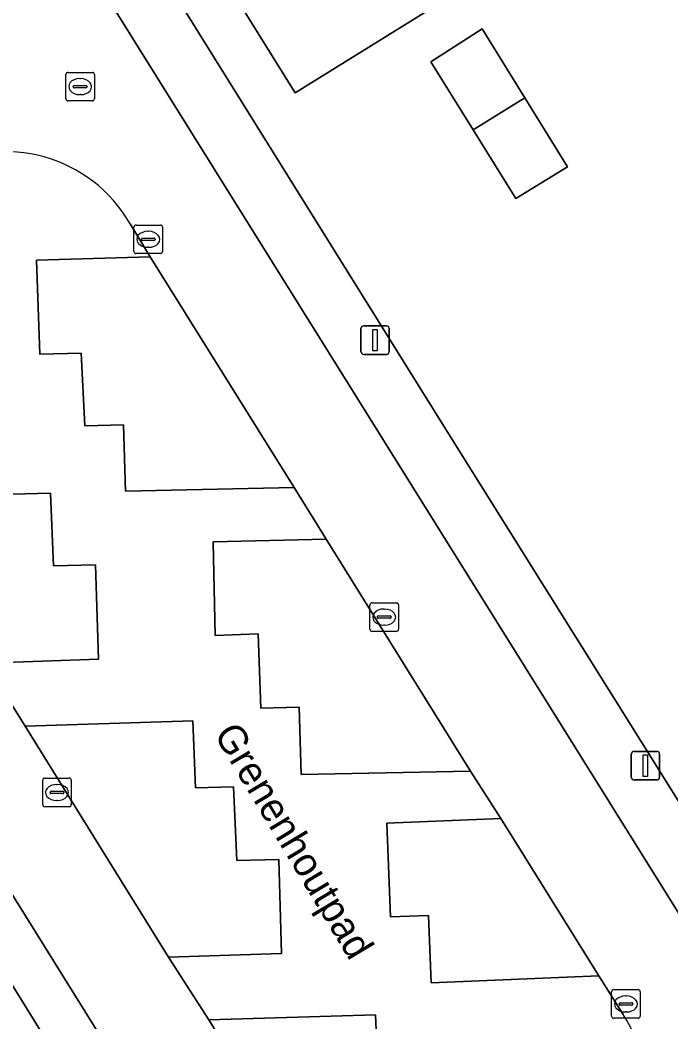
# Model space of a CAD drawing. Extents: x 159279 to 160377, y 384531 to 385888.
# Drawn here: x 159542.21 to 159564.96, y 385394.77 to 385429.79 of the extents above; entities that cross this region are included whole.
import ezdxf

# ---------------------------------------------------------------- set-up
doc = ezdxf.new("R2010")
doc.units = 0
for name, color, linetype in [('IMGEO_Erf', 7, 'Continuous'), ('IMGEO_Groenvoorziening', 7, 'Continuous'), ('IMGEO_Kolk', 7, 'Continuous'), ('IMGEO_Lichtmast', 7, 'Continuous'), ('IMGEO_Openbare_ruimte_label', 7, 'Continuous'), ('IMGEO_Pand', 7, 'Continuous'), ('IMGEO_Parkeervlak_open', 7, 'Continuous'), ('IMGEO_Rijbaan_lokaal_open', 7, 'Continuous'), ('IMGEO_Rioolput', 7, 'Continuous'), ('IMGEO_Voetpad_open', 7, 'Continuous')]:
    doc.layers.add(name, color=color, linetype=linetype)

msp = doc.modelspace()

# ---------------------------------------------------------------- linework, layer by layer
at = {"layer": 'IMGEO_Erf'}
for points in [[(159574.173, 385453.369), (159546.415, 385436.07), (159544.876, 385435.092), (159557.187, 385415.316), (159568.379, 385397.437), (159570.594, 385398.781), (159575.087, 385401.511), (159575.896, 385402.028), (159580.303, 385404.776), (159581.123, 385405.292), (159585.671, 385408.125), (159586.501, 385408.642), (159590.988, 385411.431), (159591.794, 385411.934), (159594.212, 385413.445), (159595.036, 385413.938), (159598.654, 385416.205), (159601.163, 385417.778), (159604.622, 385419.876), (159591.658, 385435.532), (159593.045, 385436.63), (159589.871, 385440.661), (159588.553, 385439.59), (159576.484, 385454.809)], [(159558.042, 385425.954), (159556.558, 385428.336), (159558.362, 385429.487), (159559.854, 385427.074), (159561.345, 385424.66), (159559.535, 385423.559)]]:
    msp.add_lwpolyline(points, close=True, dxfattribs=at)
msp.add_lwpolyline([(159556.486, 385430.138), (159551.825, 385427.251), (159548.244, 385433.003)], dxfattribs=at)
at = {"layer": 'IMGEO_Groenvoorziening'}
for points in [[(159552.909, 385411.648), (159551.787, 385413.448), (159545.891, 385413.329), (159545.82, 385415.644), (159544.477, 385415.61), (159544.343, 385418.154), (159542.896, 385418.11), (159542.78, 385421.402), (159546.753, 385421.521), (159546.053, 385422.669)], [(159535.32, 385416.43), (159535.956, 385415.385), (159541.82, 385415.575), (159541.924, 385413.222), (159543.275, 385413.257), (159543.378, 385410.711), (159544.846, 385410.745), (159544.951, 385407.455), (159541.001, 385407.311), (159542.383, 385405.106), (159548.242, 385405.297), (159548.336, 385402.951), (159549.667, 385402.984), (159549.787, 385400.414), (159551.257, 385400.448), (159551.344, 385397.167), (159547.393, 385397.031), (159548.8, 385394.837), (159554.629, 385395.014), (159554.73, 385392.591), (159556.08, 385392.689), (159556.205, 385389.402), (159552.229, 385389.262), (159552.693, 385388.5)], [(159563.289, 385395.034), (159562.429, 385396.375), (159556.574, 385396.132), (159556.481, 385398.492), (159555.157, 385398.444), (159555.024, 385401.723), (159559.007, 385401.877), (159557.947, 385403.531), (159552.035, 385403.423), (159551.965, 385405.777), (159550.625, 385405.739), (159550.525, 385408.339), (159549.028, 385408.277), (159548.956, 385411.558), (159552.909, 385411.648)]]:
    msp.add_lwpolyline(points, dxfattribs=at)
msp.add_lwpolyline([(159540.896, 385397.718), (159538.414, 385396.179), (159542.034, 385390.34), (159544.516, 385391.879)], close=True, dxfattribs=at)
for centre, radius, start, end in [((159541.706, 385420.187), 5.006, 29.7178, 119.2043), ((159559.183, 385392.408), 4.874, 300.9813, 32.6043)]:
    msp.add_arc(centre, radius, start, end, dxfattribs=at)
at = {"layer": 'IMGEO_Kolk'}
for p, q in [((159546.264, 385422.629), (159547.116, 385422.629)), ((159546.189, 385421.703), (159546.189, 385422.555)), ((159546.677, 385422.409), (159546.702, 385422.409)), ((159547.19, 385422.555), (159547.19, 385421.703)), ((159546.448, 385422.123), (159546.448, 385422.135)), ((159546.886, 385422.086), (159546.488, 385422.086)), ((159546.491, 385422.172), (159546.889, 385422.172)), ((159546.932, 385422.135), (159546.932, 385422.123)), ((159547.116, 385421.629), (159546.264, 385421.629)), ((159546.7, 385421.849), (159546.675, 385421.849)), ((159554.433, 385408.497), (159554.433, 385409.349)), ((159554.508, 385409.423), (159555.36, 385409.423)), ((159555.434, 385409.349), (159555.434, 385408.497)), ((159554.692, 385408.917), (159554.692, 385408.929)), ((159554.735, 385408.966), (159555.133, 385408.966)), ((159554.921, 385409.203), (159554.946, 385409.203)), ((159555.176, 385408.929), (159555.176, 385408.917)), ((159555.13, 385408.88), (159554.732, 385408.88)), ((159554.944, 385408.643), (159554.919, 385408.643)), ((159555.36, 385408.423), (159554.508, 385408.423)), ((159542.999, 385402.366), (159542.999, 385403.218)), ((159543.074, 385403.292), (159543.926, 385403.292)), ((159543.487, 385403.072), (159543.512, 385403.072)), ((159544, 385403.218), (159544, 385402.366)), ((159543.258, 385402.786), (159543.258, 385402.798)), ((159543.696, 385402.749), (159543.298, 385402.749)), ((159543.301, 385402.835), (159543.699, 385402.835)), ((159543.742, 385402.798), (159543.742, 385402.786)), ((159543.926, 385402.292), (159543.074, 385402.292)), ((159543.51, 385402.512), (159543.485, 385402.512)), ((159562.882, 385394.971), (159562.882, 385395.823)), ((159562.957, 385395.897), (159563.809, 385395.897)), ((159563.37, 385395.677), (159563.395, 385395.677)), ((159563.883, 385395.823), (159563.883, 385394.971)), ((159563.141, 385395.391), (159563.141, 385395.403)), ((159563.579, 385395.354), (159563.181, 385395.354)), ((159563.184, 385395.44), (159563.582, 385395.44)), ((159563.625, 385395.403), (159563.625, 385395.391)), ((159563.393, 385395.117), (159563.368, 385395.117)), ((159563.809, 385394.897), (159562.957, 385394.897))]:
    msp.add_line(p, q, dxfattribs=at)
for points in [[(159546.264, 385422.629), (159547.116, 385422.629)], [(159546.189, 385421.703), (159546.189, 385422.555)], [(159547.19, 385422.555), (159547.19, 385421.703)], [(159547.116, 385421.629), (159546.264, 385421.629)], [(159554.433, 385408.497), (159554.433, 385409.349)], [(159554.508, 385409.423), (159555.36, 385409.423)], [(159555.434, 385409.349), (159555.434, 385408.497)], [(159555.36, 385408.423), (159554.508, 385408.423)], [(159542.999, 385402.366), (159542.999, 385403.218)], [(159543.074, 385403.292), (159543.926, 385403.292)], [(159544, 385403.218), (159544, 385402.366)], [(159543.926, 385402.292), (159543.074, 385402.292)], [(159562.882, 385394.971), (159562.882, 385395.823)], [(159562.957, 385395.897), (159563.809, 385395.897)], [(159563.883, 385395.823), (159563.883, 385394.971)], [(159563.809, 385394.897), (159562.957, 385394.897)]]:
    msp.add_lwpolyline(points, dxfattribs=at)
for centre, radius, start, end in [((159546.266, 385422.553), 0.0765, 91.552, 178.448), ((159546.266, 385422.553), 0.0765, 91.552, 178.448), ((159547.114, 385422.553), 0.0765, 1.552, 88.448), ((159547.114, 385422.553), 0.0765, 1.552, 88.448), ((159546.488, 385422.132), 0.0403, 85.8775, 175.7526), ((159546.485, 385422.122), 0.0366, 178.938, 274.7102), ((159546.889, 385422.129), 0.043, 264.8664, 352.4533), ((159546.893, 385422.134), 0.0386, 1.7309, 96.639), ((159546.266, 385421.705), 0.0765, 181.552, 268.448), ((159546.266, 385421.705), 0.0765, 181.552, 268.448), ((159547.114, 385421.705), 0.0765, 271.552, 358.448), ((159547.114, 385421.705), 0.0765, 271.552, 358.448), ((159554.51, 385409.347), 0.0765, 91.552, 178.448), ((159554.51, 385409.347), 0.0765, 91.552, 178.448), ((159555.358, 385409.347), 0.0765, 1.552, 88.448), ((159555.358, 385409.347), 0.0765, 1.552, 88.448), ((159554.732, 385408.926), 0.0403, 85.8775, 175.7526), ((159554.729, 385408.916), 0.0366, 178.938, 274.7102), ((159555.133, 385408.923), 0.043, 264.8664, 352.4533), ((159555.137, 385408.928), 0.0386, 1.7309, 96.639), ((159554.51, 385408.499), 0.0765, 181.552, 268.448), ((159554.51, 385408.499), 0.0765, 181.552, 268.448), ((159555.358, 385408.499), 0.0765, 271.552, 358.448), ((159555.358, 385408.499), 0.0765, 271.552, 358.448), ((159543.076, 385403.216), 0.0765, 91.552, 178.448), ((159543.076, 385403.216), 0.0765, 91.552, 178.448), ((159543.924, 385403.216), 0.0765, 1.552, 88.448), ((159543.924, 385403.216), 0.0765, 1.552, 88.448), ((159543.298, 385402.795), 0.0403, 85.8775, 175.7526), ((159543.295, 385402.785), 0.0366, 178.938, 274.7102), ((159543.699, 385402.792), 0.043, 264.8664, 352.4533), ((159543.703, 385402.797), 0.0386, 1.7309, 96.639), ((159543.076, 385402.368), 0.0765, 181.552, 268.448), ((159543.076, 385402.368), 0.0765, 181.552, 268.448), ((159543.924, 385402.368), 0.0765, 271.552, 358.448), ((159543.924, 385402.368), 0.0765, 271.552, 358.448), ((159562.959, 385395.821), 0.0765, 91.552, 178.448), ((159562.959, 385395.821), 0.0765, 91.552, 178.448), ((159563.807, 385395.821), 0.0765, 1.552, 88.448), ((159563.807, 385395.821), 0.0765, 1.552, 88.448), ((159563.181, 385395.4), 0.0403, 85.8775, 175.7526), ((159563.178, 385395.39), 0.0366, 178.938, 274.7102), ((159563.582, 385395.397), 0.043, 264.8664, 352.4533), ((159563.586, 385395.402), 0.0386, 1.7309, 96.639), ((159562.959, 385394.973), 0.0765, 181.552, 268.448), ((159562.959, 385394.973), 0.0765, 181.552, 268.448), ((159563.807, 385394.973), 0.0765, 271.552, 358.448), ((159563.807, 385394.973), 0.0765, 271.552, 358.448)]:
    msp.add_arc(centre, radius, start, end, dxfattribs=at)
for centre, major_axis, ratio, start_param, end_param in [((159546.676, 385422.129), (-0.387, 0.002), 0.722429, 4.712389, 7.853982), ((159546.701, 385422.129), (-0.39, 0.002), 0.717154, 1.570796, 4.712389), ((159554.92, 385408.923), (-0.387, 0.002), 0.722429, 4.712389, 7.853982), ((159554.945, 385408.923), (-0.39, 0.002), 0.717154, 1.570796, 4.712389), ((159543.486, 385402.792), (-0.387, 0.002), 0.722429, 4.712389, 7.853982), ((159543.511, 385402.792), (-0.39, 0.002), 0.717154, 1.570796, 4.712389), ((159563.369, 385395.397), (-0.387, 0.002), 0.722429, 4.712389, 7.853982), ((159563.394, 385395.397), (-0.39, 0.002), 0.717154, 1.570796, 4.712389)]:
    msp.add_ellipse(centre, major_axis=major_axis, ratio=ratio, start_param=start_param, end_param=end_param, dxfattribs=at)
at = {"layer": 'IMGEO_Lichtmast'}
for p, q in [((159554.219, 385419.106), (159555.009, 385419.106)), ((159555.009, 385419.106), (159554.219, 385419.106)), ((159554.119, 385418.206), (159554.119, 385419.006)), ((159554.119, 385419.006), (159554.119, 385418.206)), ((159555.109, 385419.006), (159555.109, 385418.206)), ((159555.109, 385418.206), (159555.109, 385419.006)), ((159555.009, 385418.106), (159554.219, 385418.106)), ((159554.219, 385418.106), (159555.009, 385418.106)), ((159563.568, 385403.328), (159563.568, 385404.128)), ((159563.568, 385404.128), (159563.568, 385403.328)), ((159563.668, 385404.228), (159564.458, 385404.228)), ((159564.458, 385404.228), (159563.668, 385404.228)), ((159564.558, 385404.128), (159564.558, 385403.328)), ((159564.558, 385403.328), (159564.558, 385404.128)), ((159564.458, 385403.228), (159563.668, 385403.228)), ((159563.668, 385403.228), (159564.458, 385403.228))]:
    msp.add_line(p, q, dxfattribs=at)
for points in [[(159554.539, 385418.981), (159554.689, 385418.981), (159554.689, 385418.231), (159554.539, 385418.231), (159554.539, 385418.981)], [(159563.988, 385404.103), (159564.138, 385404.103), (159564.138, 385403.353), (159563.988, 385403.353), (159563.988, 385404.103)]]:
    msp.add_lwpolyline(points, dxfattribs=at)
for centre, start, end in [((159554.219, 385419.006), 90, 180), ((159554.219, 385419.006), 90, 180), ((159555.009, 385419.006), 0, 90), ((159555.009, 385419.006), 360, 90), ((159554.219, 385418.206), 180, 270), ((159554.219, 385418.206), 180, 270), ((159555.009, 385418.206), 270, 0), ((159555.009, 385418.206), 270, 0), ((159563.668, 385404.128), 90, 180), ((159563.668, 385404.128), 90, 180), ((159564.458, 385404.128), 0, 90), ((159564.458, 385404.128), 360, 90), ((159563.668, 385403.328), 180, 270), ((159563.668, 385403.328), 180, 270), ((159564.458, 385403.328), 270, 0), ((159564.458, 385403.328), 270, 0)]:
    msp.add_arc(centre, 0.1, start, end, dxfattribs=at)
at = {"layer": 'IMGEO_Pand'}
for points in [[(159551.66, 385437.928), (159549.801, 385436.773), (159549.619, 385437.066), (159549.346, 385436.897), (159549.533, 385436.606), (159547.029, 385435.052), (159546.966, 385435.013), (159548.244, 385433.003), (159551.825, 385427.251), (159556.486, 385430.138)], [(159558.362, 385429.487), (159556.558, 385428.336), (159558.042, 385425.954), (159559.854, 385427.074)], [(159559.854, 385427.074), (159558.042, 385425.954), (159559.535, 385423.559), (159561.345, 385424.66)]]:
    msp.add_lwpolyline(points, close=True, dxfattribs=at)
at = {"layer": 'IMGEO_Parkeervlak_open'}
for points in [[(159546.753, 385421.521), (159542.78, 385421.402), (159542.896, 385418.11), (159544.343, 385418.154), (159544.477, 385415.61), (159545.82, 385415.644), (159545.891, 385413.329), (159551.787, 385413.448)], [(159535.956, 385415.385), (159541.001, 385407.311), (159544.951, 385407.455), (159544.846, 385410.745), (159543.378, 385410.711), (159543.275, 385413.257), (159541.924, 385413.222), (159541.82, 385415.575)], [(159552.909, 385411.648), (159548.956, 385411.558), (159549.028, 385408.277), (159550.525, 385408.339), (159550.625, 385405.739), (159551.965, 385405.777), (159552.035, 385403.423), (159557.947, 385403.531)], [(159542.383, 385405.106), (159547.393, 385397.031), (159551.344, 385397.167), (159551.257, 385400.448), (159549.787, 385400.414), (159549.667, 385402.984), (159548.336, 385402.951), (159548.242, 385405.297)], [(159559.007, 385401.877), (159555.024, 385401.723), (159555.157, 385398.444), (159556.481, 385398.492), (159556.574, 385396.132), (159562.429, 385396.375)], [(159548.8, 385394.837), (159552.229, 385389.262), (159556.205, 385389.402), (159556.08, 385392.689), (159554.73, 385392.591), (159554.629, 385395.014)]]:
    msp.add_lwpolyline(points, close=True, dxfattribs=at)
at = {"layer": 'IMGEO_Rijbaan_lokaal_open'}
for points in [[(159566.721, 385396.176), (159543.163, 385433.937), (159526.721, 385423.666), (159557.684, 385373.918), (159585.844, 385328.715), (159586.834, 385327.175), (159586.995, 385326.924), (159589.962, 385328.78), (159589.295, 385329.853), (159588.331, 385331.359), (159586.447, 385334.412), (159579.858, 385344.998), (159579.015, 385346.375), (159573.978, 385354.409), (159573.199, 385355.697), (159568.168, 385363.744), (159567.323, 385365.147), (159562.201, 385373.298), (159561.027, 385375.175)], [(159546.053, 385422.669), (159546.753, 385421.521), (159551.787, 385413.448), (159552.909, 385411.648), (159557.947, 385403.531), (159559.007, 385401.877), (159562.429, 385396.375), (159563.289, 385395.034)], [(159552.693, 385388.5), (159552.229, 385389.262), (159548.8, 385394.837), (159547.393, 385397.031), (159542.383, 385405.106), (159541.001, 385407.311), (159535.956, 385415.385), (159535.32, 385416.43)]]:
    msp.add_lwpolyline(points, dxfattribs=at)
for centre, radius, start, end in [((159541.706, 385420.187), 5.006, 29.7178, 119.2043), ((159559.183, 385392.408), 4.874, 300.9813, 32.6043)]:
    msp.add_arc(centre, radius, start, end, dxfattribs=at)
at = {"layer": 'IMGEO_Rioolput'}
for p, q in [((159543.808, 385427.04), (159543.808, 385427.892)), ((159543.883, 385427.966), (159544.735, 385427.966)), ((159544.809, 385427.892), (159544.809, 385427.04)), ((159544.11, 385427.509), (159544.508, 385427.509)), ((159544.296, 385427.746), (159544.321, 385427.746)), ((159544.067, 385427.46), (159544.067, 385427.472)), ((159544.505, 385427.423), (159544.107, 385427.423)), ((159544.319, 385427.186), (159544.294, 385427.186)), ((159544.551, 385427.472), (159544.551, 385427.46)), ((159544.735, 385426.966), (159543.883, 385426.966))]:
    msp.add_line(p, q, dxfattribs=at)
for points in [[(159543.808, 385427.04), (159543.808, 385427.892)], [(159543.883, 385427.966), (159544.735, 385427.966)], [(159544.809, 385427.892), (159544.809, 385427.04)], [(159544.735, 385426.966), (159543.883, 385426.966)]]:
    msp.add_lwpolyline(points, dxfattribs=at)
for centre, radius, start, end in [((159543.885, 385427.89), 0.0765, 91.552, 178.448), ((159543.885, 385427.89), 0.0765, 91.552, 178.448), ((159544.733, 385427.89), 0.0765, 1.552, 88.448), ((159544.733, 385427.89), 0.0765, 1.552, 88.448), ((159544.107, 385427.469), 0.0403, 85.8775, 175.7526), ((159544.512, 385427.471), 0.0386, 1.7309, 96.639), ((159544.104, 385427.459), 0.0366, 178.938, 274.7102), ((159544.508, 385427.466), 0.043, 264.8664, 352.4533), ((159543.885, 385427.042), 0.0765, 181.552, 268.448), ((159543.885, 385427.042), 0.0765, 181.552, 268.448), ((159544.733, 385427.042), 0.0765, 271.552, 358.448), ((159544.733, 385427.042), 0.0765, 271.552, 358.448)]:
    msp.add_arc(centre, radius, start, end, dxfattribs=at)
for centre, major_axis, ratio, start_param, end_param in [((159544.295, 385427.466), (-0.387, 0.002), 0.722429, 4.712389, 7.853982), ((159544.32, 385427.466), (-0.39, 0.002), 0.717154, 1.570796, 4.712389)]:
    msp.add_ellipse(centre, major_axis=major_axis, ratio=ratio, start_param=start_param, end_param=end_param, dxfattribs=at)
at = {"layer": 'IMGEO_Voetpad_open'}
for points in [[(159568.379, 385397.437), (159557.187, 385415.316), (159544.876, 385435.092)], [(159543.163, 385433.937), (159566.721, 385396.176)], [(159557.684, 385373.918), (159526.721, 385423.666), (159526.559, 385423.925), (159525.13, 385423.034), (159525.296, 385422.776), (159535.33, 385406.657), (159536.863, 385404.195), (159538.791, 385401.078), (159536.308, 385399.542), (159536.85, 385398.688), (159539.33, 385400.23), (159540.364, 385398.567), (159537.884, 385397.025), (159538.414, 385396.179), (159540.896, 385397.718), (159544.516, 385391.879)]]:
    msp.add_lwpolyline(points, dxfattribs=at)

# ---------------------------------------------------------------- texts
at = {"layer": 'IMGEO_Openbare_ruimte_label'}
msp.add_text('Grenenhoutpad', height=1, rotation=301.0031, dxfattribs=at).set_placement((159548.963, 385404.831))

doc.saveas('drawing.dxf')
